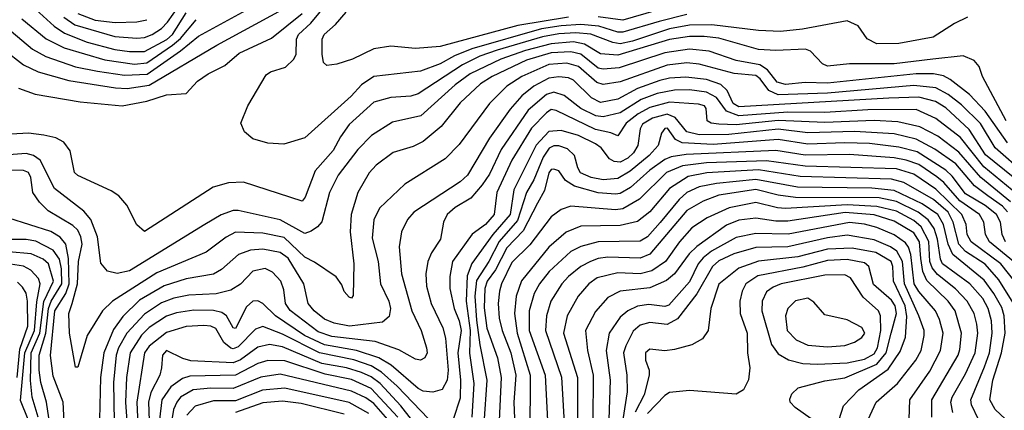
# Model space of a CAD drawing. Extents: x 501367 to 657802, y 482273 to 547541.
# Tile 432 of 656: x 612829 to 616822, y 518422 to 520004. Entities that reach past the tile are written whole.
import ezdxf

# ---------------------------------------------------------------- set-up
doc = ezdxf.new("R2010")
doc.units = 0

msp = doc.modelspace()

# ---------------------------------------------------------------- linework, layer by layer
at = {"layer": '0CON20XD'}
for points in [[(612585, 520073.4), (612685, 519995.2), (612795, 519958), (612880.6, 519885), (612935.4, 519855.4), (613055, 519813.4), (613145.3, 519795.3), (613255, 519779.8), (613345.9, 519784.1), (613481.8, 519878.2), (613555, 519937.4), (613806.9, 520075)], [(615545, 520080.3), (615275, 520002.6), (615175, 520016.6)], [(612495, 520014.2), (612555, 519992.7), (612667.4, 519927.4), (612765, 519883.3), (612845, 519821.7), (612903.8, 519793.8), (613028.4, 519758.4), (613218.2, 519728.2), (613265.5, 519725.5), (613355, 519738.6), (613629.3, 519900.7), (613895, 520045.6)], [(612865, 520072.4), (612968.6, 519978.6), (613010.4, 519950.4), (613103.4, 519913.4), (613215, 519883.9), (613274.6, 519875.4), (613335, 519875.7), (613425.6, 519924.4), (613449.3, 519945), (613505, 520032.2)], [(613007.8, 520015), (613053.4, 519983.4), (613215, 519936.5), (613305, 519929.9), (613335, 519932.3), (613366.6, 519945), (613405, 519969), (613428.4, 519995), (613475, 520058.7)], [(615535, 520026.1), (615422.5, 519997.5), (615275, 519953.7), (615255, 519954.4), (615177.8, 519977.8), (615105, 519984.3), (615025, 519980.1), (614945, 519967.5), (614663.5, 519886.5), (614592.4, 519857.6), (614535, 519825.8), (614455, 519795.6), (614265, 519774.3), (614215, 519741.2), (614173.2, 519695), (613985, 519525.5), (613900.7, 519500.7), (613835, 519503.8), (613775, 519522.5), (613740.7, 519550.7), (613726.4, 519585), (613754.6, 519655), (613829, 519781), (613846.4, 519793.6), (613907.2, 519812.8), (613941.3, 519845), (613950.8, 519865), (613952, 519925), (613959.6, 519945), (614009.8, 519990.2), (614075, 520069)], [(615054.9, 520015.1), (614848.8, 519981.2), (614535, 519895.9), (614435, 519888.2), (614335, 519897.8), (614265, 519886.7), (614178.8, 519845), (614115, 519824.4), (614075, 519818.8), (614061.3, 519831.3), (614055.5, 519865), (614055.5, 519925), (614063.8, 519945), (614109.4, 519985), (614152.7, 520035)], [(616672.9, 520015), (616620.4, 519989.6), (616534, 519934), (616395, 519907.6), (616305, 519906.4), (616266.5, 519926.5), (616230, 519980), (616185, 520000), (616003.6, 519966.4), (615915, 519956.9), (615825, 519960.2), (615636.4, 519983.6), (615545, 519982.2), (615465, 519967.8), (615315, 519917.2), (615265, 519906.5), (615235, 519911.7), (615145, 519945.5), (615085, 519951.4), (615015, 519947), (614949.3, 519935), (614765, 519881), (614695, 519856.6), (614625, 519822), (614445, 519703.9), (614415, 519695.2), (614335, 519689.5), (614265, 519670.8), (614165, 519580), (614130.4, 519529.6), (614100.3, 519475), (614027.6, 519392.4), (613986.9, 519285), (613975, 519270), (613736.7, 519346.7), (613676.7, 519343.3), (613614.1, 519325.9), (613335, 519146.9), (613303.7, 519173.7), (613263.7, 519253.7), (613231.1, 519291.1), (613200.6, 519310.6), (613065, 519373.1), (613051.1, 519385), (613033.8, 519473.8), (613007.7, 519507.7), (612975.3, 519525.3), (612926.8, 519536.8), (612865, 519544.3), (612795, 519540.5)], [(612825, 519727.3), (612892.4, 519702.4), (613075, 519671.2), (613245.3, 519655.3), (613345.5, 519674.5), (613425, 519699.8), (613505, 519706), (613550, 519755), (613593.3, 519785), (613661.4, 519818.6), (613718.9, 519868.9), (613849.9, 519930.1), (613975, 520029)], [(612837.6, 520007.6), (612937.3, 519927.3), (613009.8, 519889.8), (613175, 519841.3), (613295, 519824.9), (613345, 519830.1), (613449.1, 519900.9), (613481.5, 519928.5), (613545, 520004.4)], [(613065, 520028.9), (613135, 520003), (613217, 519993), (613305, 519995.5), (613345, 520004.5)], [(616830.2, 519595), (616733.8, 519775), (616720.8, 519815), (616699.5, 519839.5), (616655, 519857.8), (616532, 519845), (616375, 519825.4), (616194.8, 519825.2), (616105, 519816.8), (616085, 519825.3), (616036.7, 519876.7), (616015.6, 519885.6), (615895, 519880), (615825, 519883.6), (615665, 519929.1), (615605, 519936.7), (615545, 519936.8), (615465, 519923.9), (615255, 519860.4), (615185, 519865.5), (615119.2, 519905), (615075, 519914.3), (614985, 519907.3), (614879.9, 519879.9), (614780.3, 519845), (614656.2, 519785), (614595, 519740.2), (614455.4, 519615), (614341.2, 519588.8), (614256.2, 519535), (614200.9, 519479.1), (614120.8, 519375), (614085.8, 519305), (614054.3, 519185.7), (614037.3, 519165), (614011.9, 519148.1), (613985, 519138.9), (613885, 519193.3), (613715, 519231.6), (613695, 519231.1), (613645.9, 519214.1), (613580, 519175), (613275, 518987.8), (613225, 518976.2), (613185, 518985.4), (613158.8, 519018.8), (613144.8, 519125), (613118.1, 519195), (613089.4, 519229.4), (612971, 519321), (612913, 519435), (612885, 519454.8), (612855, 519462.8), (612785, 519457.4)], [(616835.2, 519505), (616745, 519634.1), (616681.2, 519701.2), (616602.1, 519762.1), (616575, 519777.5), (616535.6, 519785.6), (616464.9, 519784.9), (616105, 519746.7), (616015, 519750.3), (615935, 519741.7), (615901.5, 519751.5), (615861.9, 519801.9), (615831.1, 519821.1), (615735, 519838.9), (615625, 519876.7), (615545, 519885.7), (615445, 519870.5), (615260.4, 519809.6), (615195, 519803.7), (615175, 519808.4), (615105, 519864.6), (615065, 519874.7), (614985, 519870.8), (614885, 519840.9), (614745.9, 519775), (614698.4, 519745), (614615, 519668.1), (614538.3, 519571.7), (614465, 519511.3), (614425, 519490.6), (614343.4, 519466.6), (614274.5, 519415), (614246.3, 519383.7), (614200.6, 519305), (614173.7, 519215), (614169.2, 519145), (614184.6, 519015), (614182.3, 518887.7), (614175, 518876.7), (614165, 518880), (614145, 518903.3), (614135, 518930), (614113.2, 518963.2), (614025, 519022.8), (613985, 519042), (613901.7, 519121.7), (613815, 519140.2), (613705, 519143.9), (613666, 519124), (613585, 519062.9), (613385, 518978.6), (613205.8, 518864.2), (613164.6, 518825), (613103.5, 518725), (613065, 518597.5), (613055, 518597.5), (613031.9, 518735), (613028.8, 518815), (613041.7, 518855), (613063.9, 518935), (613067.9, 519025), (613082.6, 519095), (613077.7, 519125), (613065, 519151.4), (613045, 519171.4), (612945, 519230), (612909.3, 519265), (612883.2, 519305), (612874.2, 519365), (612865, 519385.3), (612845, 519394.2), (612794.7, 519394.8)], [(616905, 519380.4), (616784.9, 519484.9), (616725, 519584.4), (616648.9, 519658.9), (616595, 519701.8), (616545, 519728.6), (616455, 519738.5), (616105, 519706.4), (615905, 519700.7), (615867, 519717), (615832, 519765), (615815, 519778.6), (615727, 519787), (615585.2, 519824.8), (615535, 519830), (615455, 519820.7), (615265, 519753.4), (615195, 519741.8), (615169.4, 519749.4), (615095, 519814.6), (615048.3, 519828.3), (614975, 519822.5), (614865.3, 519775), (614804.7, 519735), (614734.6, 519665.4), (614611, 519499), (614555, 519441.2), (614391.8, 519338.2), (614289, 519241), (614265.7, 519194.3), (614259.1, 519119.1), (614282.7, 519025), (614292.9, 518935), (614326.2, 518865), (614332.6, 518835), (614328.2, 518801.8), (614300.3, 518779.7), (614167.1, 518762.9), (614105, 518775.2), (614065, 518791.9), (614023.5, 518825), (613999.3, 518855), (613982.2, 518935), (613918.2, 519038.2), (613885, 519061.7), (613815, 519074.8), (613765, 519071), (613716.8, 519053.2), (613647.5, 518992.5), (613615, 518974.3), (613505, 518954.8), (613415, 518926.5), (613315, 518867.9), (613247.5, 518802.5), (613209.9, 518750.1), (613170.4, 518655), (613156.7, 518555), (613153, 518385)], [(616934.8, 519305), (616746.4, 519456.4), (616679.5, 519559.5), (616585, 519647.2), (616543.5, 519673.5), (616475, 519691.1), (616354.1, 519685.9), (615745, 519651.4), (615723, 519665), (615698.1, 519718.1), (615672.1, 519742.1), (615615, 519761.6), (615531.3, 519771.3), (615465, 519767.4), (615425, 519757.5), (615335, 519725.1), (615255, 519682.8), (615185, 519669.5), (615148.5, 519688.5), (615075, 519760), (615055, 519768.6), (615015, 519773), (614975, 519768), (614913.7, 519735), (614865, 519696.1), (614818.3, 519641.7), (614733.9, 519525), (614644.7, 519375), (614615, 519348.2), (614427.1, 519225), (614402.5, 519195), (614377.2, 519145), (614368.8, 519085), (614377.1, 518975), (614419.4, 518825), (614456.8, 518745), (614478.7, 518675), (614481.2, 518655), (614471.9, 518635), (614455, 518625.6), (614435, 518630), (614367.1, 518667.1), (614270.6, 518700.6), (614095, 518720.9), (614039.8, 518739.8), (613926.8, 518826.8), (613907.7, 518855), (613900.3, 518910.3), (613888.4, 518945), (613855, 518982.1), (613825, 518996.7), (613775, 518985.9), (613725, 518933.5), (613685, 518908.6), (613625.8, 518894.2), (613515, 518888.9), (613455, 518876.7), (613405, 518858), (613335, 518812.1), (613263.9, 518735), (613230, 518675), (613220.8, 518645), (613210.1, 518535), (613214.8, 518215.2)], [(616877.7, 519295), (616738.5, 519408.5), (616645, 519526.8), (616545, 519604.8), (616465, 519640.5), (616269.1, 519639.1), (616095, 519628.9), (615945, 519630), (615745, 519615.4), (615695, 519634.3), (615655, 519689.7), (615615, 519711.5), (615545, 519720.2), (615485, 519719.5), (615415, 519705.6), (615349.3, 519680.7), (615265, 519626.6), (615195, 519610.7), (615165.5, 519615.5), (615105, 519644.3), (615037.5, 519697.5), (614995, 519710.5), (614965, 519701.9), (614891.6, 519638.4), (614781.2, 519478.8), (614735, 519379.3), (614705, 519335.8), (614658.6, 519281.4), (614595.6, 519244.4), (614562.4, 519215), (614548.4, 519185), (614536.1, 519115), (614499.6, 519060.4), (614484.8, 519025.2), (614476.9, 518975), (614478.8, 518925), (614498.6, 518855), (614545, 518756.5), (614556.4, 518715), (614567.5, 518585), (614563.4, 518545), (614543.1, 518506.9), (614505, 518495.2), (614465, 518500.2), (614445, 518511), (614335.7, 518605.7), (614285.5, 518635.5), (614194.9, 518664.9), (614065, 518687.8), (613984.8, 518724.8), (613866.6, 518805), (613815, 518855.3), (613795, 518865.3), (613775, 518864.7), (613749.2, 518840.8), (613705, 518753.8), (613695, 518756.5), (613668.2, 518805), (613648.5, 518818.5), (613615, 518826.2), (613535, 518828), (613465, 518817), (613425, 518804.2), (613355, 518758), (613323.1, 518726.9), (613277.1, 518655), (613262.1, 518555), (613258.1, 518455), (613277.1, 518185)], [(616847.1, 519267.1), (616726.5, 519365), (616638.2, 519468.2), (616552.2, 519532.2), (616480, 519570), (616390.8, 519590.7), (616295, 519595.6), (616095, 519588.2), (615905, 519596.6), (615735, 519578.5), (615665, 519580.6), (615634, 519585), (615617.5, 519595), (615613.3, 519645), (615606.7, 519655), (615581.9, 519661.9), (615465, 519670.8), (615385, 519649.3), (615337.4, 519622.6), (615289.2, 519585), (615255, 519534.3), (615226.8, 519546.8), (615165, 519559.7), (615005, 519637.1), (614985, 519640.7), (614965, 519627.6), (614904.8, 519565), (614824.5, 519435), (614764, 519305), (614754, 519215), (614718.1, 519175), (614664.1, 519135.9), (614584.3, 519025), (614573.8, 518963.8), (614573.9, 518915), (614591.6, 518835), (614611.8, 518785), (614619.8, 518745), (614606.2, 518655), (614617.2, 518545), (614615, 518471.2), (614587.8, 518385)], [(616835, 519226.3), (616815, 519248.7), (616755, 519290.7), (616701.5, 519331.5), (616625, 519420.4), (616539.8, 519479.8), (616465, 519520.8), (616375, 519542.3), (616215, 519551), (616025, 519546.7), (615905, 519561.2), (615705, 519538.9), (615585, 519538.5), (615535, 519549.9), (615487.7, 519607.7), (615455, 519622.4), (615395, 519606.1), (615355, 519581.3), (615345, 519562.5), (615336.6, 519495), (615318.8, 519465), (615295.9, 519444.1), (615265, 519427.3), (615239.9, 519429.9), (615221.3, 519441.3), (615186.7, 519485), (615165, 519501.7), (615095, 519534.8), (615025, 519556.1), (614975, 519551.4), (614923.4, 519496.6), (614833.7, 519315), (614818.2, 519215), (614747.9, 519135), (614663.1, 519016.9), (614643.3, 518966.7), (614640, 518865), (614655.7, 518745), (614653.5, 518653.5), (614670.5, 518530.5), (614663.3, 518395)], [(616827.6, 519105), (616812.9, 519135), (616806.4, 519185), (616790.8, 519215), (616745, 519251.4), (616665, 519299.4), (616611.1, 519371), (616584.8, 519395), (616469, 519469), (616395, 519488), (616275, 519502.7), (616175, 519506), (616025, 519500.5), (615905, 519519), (615640.9, 519499.1), (615515.8, 519505.8), (615489.2, 519519.2), (615456.2, 519565), (615446.2, 519563.8), (615432.5, 519545), (615418.9, 519495), (615381.6, 519455), (615305, 519390.5), (615255, 519361.5), (615195, 519356.2), (615146.4, 519365), (615104.1, 519384.1), (615092.4, 519405), (615079.7, 519455), (615050.7, 519480.7), (615015, 519494), (614995, 519492.9), (614976.3, 519483.7), (614952.5, 519447.5), (614913.8, 519356.2), (614884.6, 519305), (614848.5, 519191.5), (614773.7, 519106.3), (614732.2, 519025), (614681.3, 518948.7), (614674.4, 518885), (614682.1, 518787.9), (614695, 518686.9), (614723.5, 518545), (614711.1, 518368.9)], [(616859, 519025), (616762.2, 519105), (616746.5, 519135), (616739.5, 519185), (616721.2, 519215), (616641.3, 519271.3), (616576.9, 519345), (616548.6, 519368.6), (616475, 519418), (616424.8, 519435.2), (616375, 519445.3), (616195, 519458.6), (616015, 519456.2), (615895, 519475.1), (615531.5, 519458.5), (615471.3, 519448.7), (615445, 519437.9), (615384.6, 519395.4), (615305.9, 519324.1), (615265, 519300.6), (615245, 519298), (615175, 519303.3), (615079.5, 519329.5), (615043.1, 519353.1), (615015, 519391.8), (614995, 519399.4), (614985, 519397.1), (614975, 519384.5), (614957, 519313), (614929.1, 519260.9), (614870.5, 519149.5), (614805, 519081), (614758.4, 518991.6), (614724.9, 518945), (614715.4, 518915), (614713.3, 518836.7), (614724.2, 518755), (614766.4, 518635), (614781.8, 518555), (614767, 518235)], [(616865, 518944.4), (616808, 519015), (616688.1, 519105), (616672.1, 519135), (616667.7, 519175), (616650.4, 519215), (616545, 519318.6), (616455, 519378.3), (616385, 519400.2), (616015, 519411.8), (615857.4, 519432.6), (615615, 519424.5), (615517.8, 519412.2), (615452.2, 519385), (615342.2, 519277.8), (615275, 519238.6), (615245, 519234.5), (615065, 519249.3), (615025, 519235.3), (614985, 519205.3), (614897.7, 519092.3), (614825, 519021.4), (614783, 518935), (614774.6, 518905.4), (614769.5, 518855), (614774.2, 518795), (614785.8, 518745), (614820.9, 518655), (614840.7, 518565)], [(616857.5, 518857.5), (616800.5, 518950.5), (616745, 519013.9), (616664.9, 519064.9), (616637.2, 519095), (616615.3, 519185), (616594.2, 519225), (616535, 519276.5), (616414.6, 519344.6), (616365, 519358.5), (615995, 519369.5), (615825, 519395.9), (615615.3, 519384.7), (615540.5, 519369.5), (615465, 519320.2), (615384.2, 519225.8), (615335, 519187.4), (615265, 519171.4), (615105, 519167.6), (615046, 519144), (614975, 519083.2), (614863.9, 518946.1), (614842.1, 518885), (614835.4, 518815), (614846.9, 518735), (614898.8, 518565), (614897.9, 518315)], [(616826.5, 518386.5), (616785, 518425.3), (616763.4, 518465), (616776.2, 518545), (616810.6, 518655), (616825.9, 518735), (616821.4, 518805), (616811.9, 518838.1), (616780.3, 518895), (616740, 518950), (616613.5, 519053.5), (616595, 519094.7), (616576.2, 519175), (616553.2, 519215), (616489.1, 519259.1), (616375, 519312.2), (616285, 519322.1), (615983.4, 519326.6), (615815, 519356.7), (615655, 519341.3), (615585, 519326.8), (615535, 519304.8), (615503.3, 519276.8), (615426.7, 519183.2), (615375, 519124.3), (615345, 519107.6), (615175, 519104.8), (615105, 519085.2), (615065, 519066), (614976.6, 518985), (614937.8, 518935), (614916.1, 518895), (614895.8, 518825), (614896, 518745), (614960.9, 518565), (614973.2, 518303.2)], [(616718.1, 518385), (616689.4, 518445), (616686.7, 518465), (616741.4, 518598.6), (616761.5, 518655), (616773.5, 518735), (616770, 518785), (616756.3, 518835), (616734.5, 518875), (616682.2, 518935), (616572, 519015), (616562.8, 519035), (616551.8, 519115), (616538.2, 519158.2), (616513.9, 519193.9), (616473, 519225), (616385, 519268.6), (616315, 519283.1), (615975, 519283.6), (615905, 519293.6), (615815, 519316.5), (615665, 519293.3), (615600.7, 519269.3), (615535, 519231.3), (615385, 519054.1), (615345, 519038.6), (615215, 519042.6), (615175, 519037.5), (615144.6, 519025.4), (615105, 519004.8), (615055, 518964.8), (615027.6, 518935), (614983.5, 518865), (614965.6, 518805), (614961, 518745), (615025.9, 518555.9), (615039.4, 518325)], [(616613.1, 518413.1), (616606, 518455), (616611.2, 518475), (616665, 518570), (616703.9, 518655), (616715.2, 518735), (616711.2, 518771.2), (616700.3, 518815), (616672, 518865), (616624.3, 518914.3), (616551.9, 518971.9), (616529.7, 518999.7), (616520.5, 519025), (616516.5, 519106.5), (616485.6, 519165), (616455, 519190.9), (616385, 519229), (616305, 519248.4), (616185, 519255.2), (615935, 519239.2), (615901.8, 519241.8), (615815, 519263.9), (615707, 519243), (615617.5, 519202.5), (615555, 519161.2), (615504.8, 519105), (615448.4, 519025), (615393.2, 518986.8), (615345, 518974.8), (615255, 518978.6), (615171.6, 518958.4), (615137.2, 518935), (615093.6, 518885), (615050, 518805), (615034.8, 518735), (615090.8, 518555), (615091.8, 518365)], [(613010.2, 518375), (613005.7, 518455), (612965, 518560), (612954.6, 518644.6), (612971.8, 518825), (613016.6, 518895), (613029.7, 518935), (613027, 519036.9), (613016.8, 519095), (612993.8, 519123.8), (612955, 519147.2), (612785, 519200.3)], [(616528.6, 518395), (616527.7, 518465), (616634.4, 518645), (616642, 518668), (616648, 518735), (616623.3, 518825), (616594, 518865), (616508.4, 518948.4), (616492, 518985), (616483.2, 519036.8), (616478.6, 519105), (616455, 519140.6), (616375, 519188), (616294, 519214), (616176.8, 519223.2), (615945, 519188.6), (615895, 519188.9), (615815, 519200.6), (615745, 519192.7), (615695, 519171.7), (615574.7, 519085.3), (615544.5, 519055.5), (615484.5, 518975.5), (615452.3, 518947.7), (615385, 518918.3), (615265, 518904.8), (615215, 518878.8), (615165, 518822.9), (615123.7, 518745), (615131.9, 518665), (615154.8, 518565), (615154.2, 518375)], [(616436.1, 518386.1), (616438.8, 518465), (616519.8, 518580.2), (616564, 518665), (616574, 518735), (616559.9, 518789.9), (616543.2, 518825), (616475, 518904), (616456.1, 518935), (616442.7, 519052.7), (616433.4, 519083.4), (616421.1, 519101.1), (616375, 519133.7), (616305, 519163.4), (616255, 519176.9), (616195, 519182.8), (615945.5, 519135.5), (615815, 519139.1), (615735, 519122.8), (615635, 519066.5), (615600.5, 519039.5), (615580.7, 519015), (615545, 518942.3), (615461.5, 518848.5), (615445, 518842.7), (615380.8, 518850.8), (615335, 518844.5), (615295, 518825.2), (615265, 518799.1), (615219.5, 518735), (615207.9, 518665), (615223.4, 518545), (615217.8, 518385)], [(616270, 518385), (616302.1, 518455), (616389.3, 518530.7), (616463, 518625), (616484.4, 518665), (616496.7, 518725), (616496.7, 518745), (616476.2, 518805), (616417, 518935), (616410, 519025), (616386.5, 519066.5), (616360.5, 519085), (616295, 519113.4), (616185, 519131.2), (616105, 519121.4), (615945, 519084.6), (615815, 519081.2), (615725, 519056.1), (615665, 519027.3), (615639, 519005), (615575.9, 518894.1), (615497.5, 518792.5), (615455, 518769.2), (615385, 518777.5), (615345, 518767.4), (615317, 518743), (615286.8, 518683.2), (615278, 518655), (615291.5, 518565), (615293.2, 518496.8), (615275.1, 518385)], [(612951.6, 518365), (612938.2, 518455), (612914.9, 518535), (612907.8, 518585), (612907.6, 518645), (612935.6, 518734.4), (612946, 518835), (612957.3, 518865), (613000, 518935), (612998.5, 518995), (612990.8, 519035), (612965, 519071.4), (612895, 519107), (612855, 519114.5), (612705, 519114.8)], [(616152.1, 518385), (616169.8, 518440.2), (616232.4, 518505), (616350.8, 518589.2), (616399.3, 518660.7), (616421.1, 518718.9), (616427.5, 518802.6), (616420.2, 518845), (616372.2, 518945), (616370.8, 519005), (616362.8, 519025), (616301, 519061), (616205, 519079.6), (616105, 519074.4), (615985, 519044.4), (615825, 519026), (615745, 518998.3), (615665, 518933.5), (615631.6, 518835), (615621.5, 518745), (615598.8, 518711.2), (615555, 518687.3), (615485, 518668.9), (615445, 518663.5), (615385, 518669.6), (615367.3, 518655), (615367.7, 518625), (615382.2, 518585), (615381.8, 518565), (615362.1, 518485), (615324.6, 518415.4)], [(612904.2, 518394.2), (612879.5, 518475), (612872.8, 518542.8), (612875.8, 518655), (612911.5, 518735), (612927.2, 518862.8), (612966.9, 518945), (612946.1, 519016.1), (612924.7, 519035), (612875.7, 519055.7), (612785, 519063.6)], [(612819.3, 517790.7), (612887.3, 517912.7), (612924.2, 518015), (612936.3, 518105), (612914.5, 518194.5), (612869.9, 518295), (612863.5, 518385), (612832.4, 518462.4), (612849.5, 518655), (612888.8, 518745), (612898.8, 518861.2), (612912.4, 518935), (612905, 518956.8), (612875, 518989.5), (612845, 519006.3), (612775, 519016.7)], [(616095, 518348), (615973.4, 518433.4), (615954.4, 518455), (615952.6, 518467.4), (615960.8, 518489.2), (615986.9, 518513.1), (616095, 518541.8), (616175, 518554.4), (616305, 518608.7), (616343.2, 518655), (616363.3, 518735), (616385.3, 518814.7), (616379.5, 518845), (616365, 518868.5), (616292.4, 518932.4), (616273.3, 519005), (616255, 519019.8), (616185, 519033.1), (616105, 519028.5), (616005, 519001.5), (615822.5, 518967.5), (615773.8, 518935), (615758.5, 518905), (615749.4, 518865), (615751, 518815), (615779.3, 518735), (615781.3, 518655), (615790, 518595), (615784.4, 518545.6), (615764.5, 518505.5), (615735, 518488.1), (615545, 518502.4), (615465, 518494.3), (615445, 518482.3), (615375, 518409.3)], [(616065, 518609), (616185, 518614.1), (616255, 518628.8), (616295, 518651), (616308.4, 518675), (616320.8, 518745), (616319.5, 518805), (616312.4, 518825), (616249.9, 518879.9), (616198.8, 518958.8), (616175, 518971.2), (616095, 518969.9), (615916.9, 518935), (615885, 518921.6), (615858.3, 518901.7), (615840, 518865), (615838.9, 518825), (615878.7, 518688.7), (615905, 518651.2), (615946.7, 518626.7), (616005, 518612.4), (616065, 518609)], [(612818.9, 518555), (612830.1, 518669.9), (612862.8, 518762.8), (612861.5, 518865), (612855, 518896.5), (612841.3, 518921.3), (612820.7, 518940.7)], [(616105, 518680), (616175, 518684.6), (616215, 518698.5), (616245, 518717.3), (616256.4, 518735), (616245, 518758.2), (616185, 518788.8), (616095, 518809.1), (616050.4, 518860.4), (616025, 518876.8), (615975, 518865.8), (615944, 518835), (615935.3, 518805), (615941.9, 518745), (615978, 518708), (616025, 518685.8), (616105, 518680)], [(614487.6, 518387.6), (614359.5, 518519.5), (614297, 518577), (614255, 518602.6), (614185, 518626.3), (614045.5, 518655.5), (613895, 518731.2), (613815, 518761.5), (613785, 518751.4), (613715, 518680), (613695, 518671.5), (613685, 518673.6), (613656.6, 518696.6), (613625, 518754.3), (613605, 518763.4), (613576.1, 518766.1), (613505, 518762), (613425, 518737.2), (613355, 518682.1), (613335.2, 518655), (613304.7, 518455), (613310.1, 518335)], [(614418.3, 518385), (614375, 518440.9), (614290.5, 518530.5), (614255, 518558.1), (614215.1, 518575.1), (614155, 518593.7), (614055, 518611.9), (613895, 518680), (613841.8, 518688.2), (613795, 518678.7), (613725, 518627.1), (613695, 518614.1), (613523.1, 518623.1), (613491.5, 518631.5), (613425, 518665.2), (613408.1, 518645), (613403.9, 518593.9), (613397, 518565), (613361.7, 518495), (613351.5, 518455), (613356.8, 518305)], [(614363.4, 518395), (614255, 518510.8), (614175, 518546.8), (614068.1, 518568.1), (613905, 518622.6), (613835, 518624.2), (613795, 518611.9), (613705, 518564.6), (613519.5, 518560.5), (613489.2, 518550.8), (613442.2, 518517.8), (613405.4, 518465), (613396.2, 518385)], [(614322.6, 518385), (614265, 518450.4), (614232.9, 518472.9), (614175, 518500.5), (613885, 518569), (613806.9, 518556.9), (613695, 518510.5), (613605, 518511.8), (613532.9, 518505), (613482, 518475), (613465.9, 518455), (613453.3, 518425), (613441.9, 518358.1)], [(614840.7, 518565), (614833.5, 518455), (614843.1, 518226.9)], [(614245, 518408.8), (614165, 518453.8), (613905, 518512.4), (613813.4, 518503.4), (613705, 518460.9), (613615, 518461), (613540.8, 518439.2), (613507.4, 518402.6)], [(614145, 518407), (613970.1, 518449.9), (613895, 518460), (613815, 518452.1), (613705, 518413.3)]]:
    msp.add_lwpolyline(points, dxfattribs=at)

doc.saveas('drawing.dxf')
